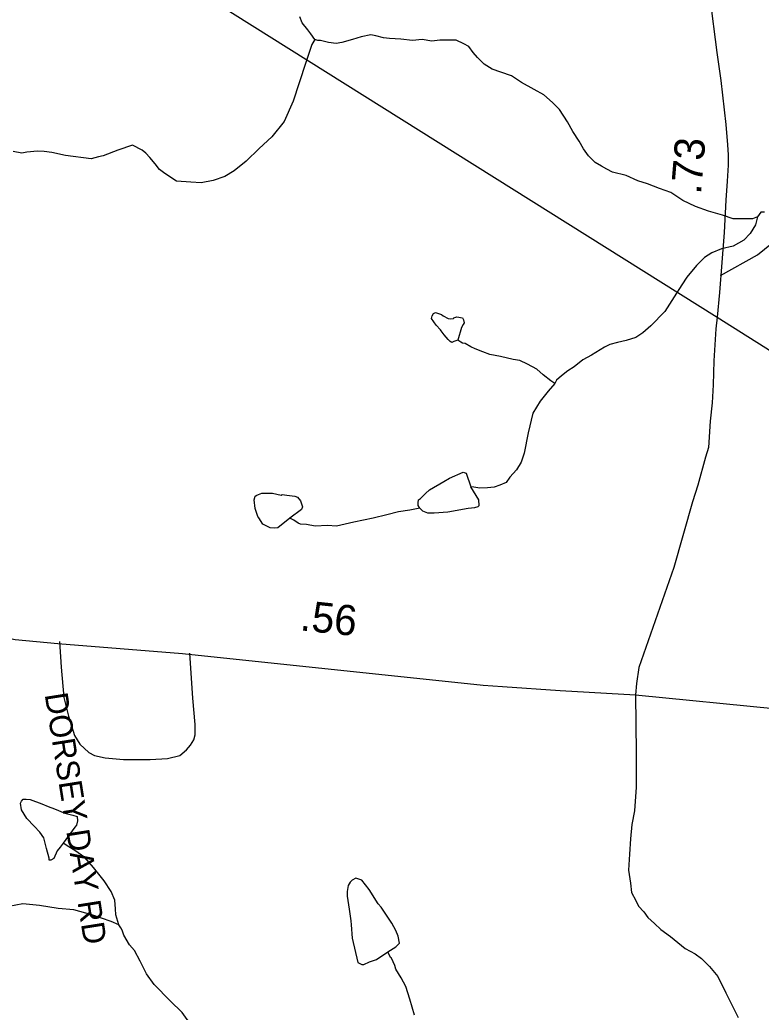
# Model space of a CAD drawing. Extents: x 1950930 to 2061844, y 904556 to 1017002.
# Drawn here: x 2026076 to 2029138, y 960832 to 964933 of the extents above; entities that cross this region are included whole.
import ezdxf

# ---------------------------------------------------------------- set-up
doc = ezdxf.new("R2010")
doc.units = 0
for name, color, linetype in [('Exist Hydrographic Misc Water Feature', 7, 'Continuous'), ('Exist Road Non-System Type 51', 7, 'Continuous'), ('Exist Road Non-System Type 51 Label', 7, 'Continuous'), ('Exist Road Primary US Structure Standard Bridge CELL', 7, 'Continuous'), ('Exist Road Secondary Type 51 Attributed', 7, 'Continuous'), ('Exist Utilities Electrical Transmission Line', 7, 'Continuous')]:
    doc.layers.add(name, color=color, linetype=linetype)

msp = doc.modelspace()

# ---------------------------------------------------------------- linework, layer by layer
at = {"layer": 'Exist Hydrographic Misc Water Feature'}
for points in [[(2027294.3, 964851.2), (2027278.4, 964875.1), (2027266.3, 964891.1), (2027242.3, 964921.2), (2027232.3, 964945)], [(2027294.3, 964851.2), (2027282.4, 964831.1), (2027256.5, 964752.8), (2027204.4, 964597), (2027168.5, 964512.8), (2027116.7, 964448.9), (2027064.8, 964400.7), (2027010.6, 964348.7), (2026960.8, 964308.7), (2026922.6, 964284.9), (2026874.7, 964268.8), (2026824.6, 964258.7), (2026782.7, 964262.5), (2026722.7, 964266.7), (2026674.8, 964298.6), (2026652.8, 964314.4), (2026634.6, 964338.4), (2026612.8, 964364.5), (2026596.8, 964382.6), (2026580.6, 964394.7), (2026540.7, 964414.6), (2026480.5, 964394.5), (2026420.6, 964370.5), (2026400.5, 964366.6), (2026370.8, 964358.4), (2026264.8, 964372.4), (2026208.6, 964384.4), (2026176.5, 964388.3), (2026148.7, 964390.2), (2026104.6, 964386.2), (2026084.5, 964382.3), (2026048.5, 964388.3)], [(2029122.8, 964118.2), (2029102.9, 964110), (2029071.1, 964110.1), (2029022.8, 964110.1), (2028978.9, 964126.1), (2028920.8, 964142), (2028866.7, 964161.9), (2028814.7, 964185.9), (2028764.9, 964219.8), (2028718.9, 964235.8), (2028668.8, 964255.9), (2028628.7, 964267.9), (2028580.9, 964289.9), (2028524.8, 964303.8), (2028500.7, 964315.8), (2028478.7, 964327.8), (2028452.7, 964343.7), (2028424.8, 964371.6), (2028404.7, 964399.5), (2028386.6, 964431.7), (2028360.6, 964471.7), (2028338.7, 964511.5), (2028304.7, 964561.8), (2028276.7, 964591.5), (2028240.6, 964623.5), (2028200.4, 964645.6), (2028148.5, 964673.6), (2028106.4, 964701.4), (2028062.4, 964717.4), (2028026.6, 964729.3), (2027994.5, 964749.3), (2027966.5, 964777.5), (2027948.6, 964797.6), (2027930.4, 964823.5), (2027910.6, 964833.5), (2027878.4, 964849.5), (2027846.3, 964849.2), (2027810.5, 964849.3), (2027778.3, 964845.4), (2027738.3, 964851.1), (2027698.6, 964847.4), (2027650.4, 964853.3), (2027602.6, 964855.3), (2027578.4, 964859.1), (2027546.4, 964867.3), (2027526.4, 964871.3), (2027486.6, 964863.3), (2027450.5, 964851.2), (2027406.3, 964839), (2027382.3, 964835.2), (2027350.5, 964839.2), (2027334.5, 964843.1), (2027318.5, 964847), (2027306.4, 964847), (2027294.3, 964851.2)], [(2029122.8, 964118.2), (2029114.9, 964086.2), (2029092.8, 964050.2), (2029067, 964022.2), (2029023.1, 963998.2), (2028975, 963986), (2028934.9, 963970.1), (2028905, 963950.1), (2028871.2, 963917.9), (2028831.1, 963869.9), (2028811.1, 963837.8), (2028779.2, 963787.9), (2028741.2, 963728), (2028683.2, 963667.8), (2028649.1, 963639.7), (2028621.2, 963619.9), (2028581.2, 963607.6), (2028545.3, 963599.8), (2028513.3, 963591.6), (2028491.4, 963579.6), (2028437.2, 963547.6), (2028401.4, 963527.6), (2028365.3, 963499.5), (2028339.4, 963481.7), (2028313.3, 963461.5), (2028293.3, 963443.6), (2028285.5, 963429.6)], [(2029153, 964138.2), (2029137, 964138.2), (2029122.8, 964118.2)], [(2027885.2, 963609.2), (2027869.3, 963603.3), (2027861, 963599.2), (2027853.3, 963603.3), (2027845.2, 963611.4), (2027829.2, 963631.4), (2027817.1, 963647.4), (2027813.2, 963651.4), (2027795.3, 963671.2), (2027777.1, 963699.1), (2027779, 963709.2), (2027785.1, 963719.3), (2027793.1, 963723.4), (2027817.2, 963715.3), (2027825.3, 963709.3), (2027845.1, 963699.3), (2027855.2, 963697.2), (2027867, 963699.2), (2027869.1, 963701.5), (2027881.3, 963705.5), (2027905.2, 963701.4), (2027909.3, 963693.4), (2027911, 963681.2), (2027907.2, 963673.4), (2027901.1, 963661.4), (2027885.2, 963609.2)], [(2028285.5, 963429.6), (2028269.3, 963441.5), (2028237.3, 963465.4), (2028211.2, 963489.6), (2028173.2, 963509.4), (2028141.4, 963525.5), (2028113.3, 963529.4), (2028061.3, 963541.3), (2028017.2, 963549.4), (2027989.2, 963561.5), (2027957.3, 963573.3), (2027939.1, 963581.2), (2027915.1, 963595.5), (2027905.3, 963597.3), (2027897.2, 963601.4), (2027885.2, 963609.2)], [(2028285.5, 963429.6), (2028259.2, 963397.7), (2028225.2, 963357.4), (2028195.3, 963307.5), (2028175.5, 963225.5), (2028159.4, 963141.5), (2028147.5, 963105.3), (2028127.4, 963073.6), (2028099.6, 963043.3), (2028085.7, 963021.3), (2028059.5, 963009.3), (2028035.7, 963001.3), (2028007.4, 962999.3), (2027975.6, 962997.3), (2027951.7, 963001.4), (2027939.6, 963003.3)], [(2027727.7, 962915.1), (2027721.7, 962925.1), (2027721.6, 962937.3), (2027723.5, 962949), (2027731.5, 962955.1), (2027751.6, 962975.4), (2027767.7, 962991.1), (2027827.5, 963025.3), (2027851.4, 963039.2), (2027907.7, 963063.3), (2027919.4, 963059.2), (2027939.6, 963003.3)], [(2027727.7, 962915.1), (2027739.6, 962903.1), (2027759.5, 962895.1), (2027787.7, 962895.2), (2027843.6, 962899.3), (2027927.6, 962915.3), (2027955.5, 962917.3), (2027969.7, 962921.3), (2027973.7, 962925.5), (2027971.6, 962949.5), (2027939.6, 963003.3)], [(2027191.6, 962872.8), (2027141.6, 962832.8), (2027129.7, 962832.7), (2027109.7, 962832.8), (2027095.8, 962840.6), (2027079.5, 962848.8), (2027063.7, 962874.8), (2027059.5, 962880.8), (2027047.7, 962912.8), (2027043.5, 962948.7), (2027047.5, 962964.7), (2027055.4, 962968.8), (2027075.6, 962976.9), (2027095.6, 962976.8), (2027119.6, 962976.6), (2027155.5, 962968.7), (2027159.5, 962970.9), (2027179.5, 962968.8), (2027211.6, 962964.9), (2027223.6, 962960.7), (2027235.4, 962945), (2027243.5, 962920.9), (2027239.6, 962908.9), (2027191.6, 962872.8)], [(2027727.7, 962915.1), (2027687.5, 962907.1), (2027639.8, 962899.2), (2027591.6, 962887.1), (2027535.5, 962873.2), (2027455.8, 962857.1), (2027383.6, 962840.9), (2027347.5, 962842.9), (2027295.6, 962840.7), (2027259.7, 962846.7), (2027235.7, 962848.9), (2027225.7, 962853), (2027207.5, 962864.9), (2027191.6, 962872.8)], [(2026254.4, 961530.3), (2026242.3, 961514.1), (2026230.5, 961498.3), (2026216.3, 961466.1), (2026204.4, 961460.1), (2026196.5, 961460.3), (2026196.4, 961468.1), (2026186.4, 961508.1), (2026174.5, 961552.3), (2026158.2, 961576.2), (2026134.5, 961600), (2026104.3, 961632.2), (2026082.4, 961668.1), (2026078.4, 961696), (2026082.5, 961704.2), (2026090.2, 961712.2), (2026102.3, 961712), (2026118.4, 961710), (2026166.2, 961692.3), (2026192.3, 961682.2), (2026218.3, 961672.1), (2026262.2, 961654.2), (2026294.2, 961646.3), (2026312.5, 961640.3), (2026314.4, 961622.2), (2026310.4, 961604.3), (2026302.4, 961596.2), (2026254.4, 961530.3)], [(2026484.7, 961192.4), (2026472.8, 961234.3), (2026470.6, 961258.3), (2026468.4, 961294.2), (2026452.4, 961330.3), (2026424.5, 961374.2), (2026380.3, 961430.2), (2026344.4, 961470.3), (2026302.4, 961500.1), (2026278.4, 961514.4), (2026254.4, 961530.3)], [(2027596.8, 961081.1), (2027628.7, 961101.1), (2027644.8, 961117.2), (2027638.8, 961145.2), (2027628.8, 961169), (2027612.7, 961198.9), (2027568.5, 961265.1), (2027556.6, 961279.1), (2027518.5, 961339), (2027488.4, 961377), (2027464.6, 961385.1), (2027448.7, 961376.9), (2027440.7, 961368.8), (2027432.5, 961354.9), (2027428.7, 961331), (2027428.6, 961311), (2027436.7, 961257), (2027442.6, 961209), (2027444.6, 961192.9), (2027448.7, 961137), (2027472.8, 961037), (2027488.8, 961028.8), (2027496.6, 961029), (2027520.8, 961039), (2027548.9, 961048.9), (2027596.8, 961081.1)], [(2026484.7, 961192.4), (2026452.5, 961206.2), (2026372.7, 961234.1), (2026298.6, 961254.4), (2026234.7, 961260.3), (2026156.5, 961272.1), (2026088.4, 961280), (2026030.4, 961268.1), (2025984.5, 961252), (2025936.7, 961228.1), (2025904.5, 961208), (2025884.5, 961192.1), (2025854.6, 961175.9), (2025834.8, 961169.8), (2025810.8, 961168), (2025786.7, 961163.9)], [(2027061.3, 960210.7), (2027057.4, 960246.6), (2027035.2, 960314.6), (2027001.2, 960382.6), (2026973.1, 960422.6), (2026929, 960494.7), (2026890.9, 960558.5), (2026869, 960606.5), (2026855, 960644.6), (2026842.8, 960676.6), (2026822.9, 960712.5), (2026784.9, 960776.6), (2026746.9, 960830.6), (2026696.7, 960878.5), (2026630.9, 960946.5), (2026598.6, 960990.5), (2026572.8, 961042.2), (2026548.8, 961086.4), (2026528.6, 961110.4), (2026504.8, 961150.3), (2026498.7, 961170.5), (2026492.6, 961180.4), (2026484.7, 961192.4)], [(2027706.9, 960819.2), (2027686.9, 960884.9), (2027671, 960937.1), (2027650.7, 960973), (2027628.8, 961008.9), (2027624.9, 961025), (2027610.7, 961054.9), (2027606.8, 961056.9), (2027596.8, 961081.1)]]:
    msp.add_lwpolyline(points, dxfattribs=at)
at = {"layer": 'Exist Road Non-System Type 51'}
for points in [[(2028970.8, 963876.1), (2029123.5, 963962), (2029203.4, 964026.6), (2029375.5, 964207.9), (2029443.1, 964254), (2029526.1, 964275.5), (2029624.5, 964278.6), (2029692.1, 964275.5), (2029808.9, 964204.8), (2029901.1, 964137.2), (2029944.1, 964115.7), (2030057.9, 964121.8), (2030270, 964161.8)], [(2026239.8, 962363.1), (2026246.2, 962258.1), (2026258, 962131.6), (2026276.6, 962055), (2026301.2, 961974.6), (2026323.8, 961939.2), (2026361, 961904.9), (2026384.6, 961893.1), (2026427.8, 961883.3), (2026503.4, 961876.4), (2026614.2, 961876.4), (2026685.9, 961879.4), (2026736.9, 961893.1), (2026764.4, 961915.7), (2026781, 961935.3), (2026794.8, 961956.9), (2026800.6, 961977.5), (2026800.6, 962020.7), (2026789.9, 962129.6), (2026777.8, 962315.8)]]:
    msp.add_lwpolyline(points, dxfattribs=at)
at = {"layer": 'Exist Road Secondary Type 51 Attributed'}
for points in [[(2028926.3, 965025.7), (2028954.9, 964798.3), (2028971.5, 964682.9), (2028992, 964500.9), (2028999.8, 964415.8), (2029001.8, 964374.8), (2029001.8, 964331.7), (2028997.4, 964265.7), (2028992.5, 964187.4), (2028985.6, 964054.4), (2028975.4, 963930.7), (2028966.6, 963806.4), (2028956.2, 963703.5), (2028951.4, 963656.3), (2028943.6, 963523.3), (2028940.2, 963424.9), (2028936.3, 963350.6), (2028927.5, 963274.3), (2028920.3, 963165.9), (2028908.5, 963125.9), (2028877.2, 963009.7), (2028855.2, 962940.7), (2028777.2, 962670), (2028633.1, 962255.8), (2028623.8, 962189.7), (2028618.9, 962142.8)], [(2025706, 962539.8), (2025746.1, 962507.8), (2025816.1, 962459.9), (2025864, 962435.9), (2025920.2, 962411.9), (2025982.2, 962384), (2026018.1, 962379.9), (2026056.2, 962372.1), (2026100.1, 962368), (2026232.1, 962356), (2026748.2, 962314.3), (2027990.4, 962183.1), (2028070.5, 962177.2), (2028308.5, 962161.2), (2028618.9, 962142.8)], [(2028618.9, 962142.8), (2028622.8, 961904.1), (2028622.8, 961761.3), (2028615, 961663.5), (2028604.9, 961607.3), (2028598.8, 961547.4), (2028594.5, 961484.5), (2028590.5, 961417.9), (2028598.4, 961365.1), (2028602.3, 961326), (2028620.5, 961293.5), (2028632.4, 961269.5), (2028653.6, 961246.3), (2028670.7, 961222.3), (2028697.6, 961198.3), (2028723.5, 961173.4), (2028764, 961144.5), (2028824.1, 961095.1), (2028865.2, 961072.6), (2028891.6, 961054.1), (2028924.8, 961020.8), (2028959, 960979.7), (2028993.2, 960912.2), (2029043.1, 960809.5)], [(2028618.9, 962142.8), (2029204.6, 962085.8)]]:
    msp.add_lwpolyline(points, dxfattribs=at)
at = {"layer": 'Exist Utilities Electrical Transmission Line'}
for points in [[(2024718.5, 966484.7), (2024961.8, 966211.8), (2028956.2, 963703.5)], [(2028956.2, 963703.5), (2029601.9, 963298.1), (2029658, 963228.1), (2030330.5, 962128.4)]]:
    msp.add_lwpolyline(points, dxfattribs=at)

# ---------------------------------------------------------------- texts
at = {"layer": 'Exist Road Non-System Type 51 Label'}
msp.add_text('  DORSEY DAY RD', height=95, rotation=278.9892, dxfattribs=at).set_placement((2026167, 962214.8))
at = {"layer": 'Exist Road Primary US Structure Standard Bridge CELL'}
for s, rotation, p in [('.73', 85.2594, (2028889.6, 964209.4)), ('.56', 353.9694, (2027230.6, 962410.2))]:
    msp.add_text(s, height=125, rotation=rotation, dxfattribs=at).set_placement(p)

doc.saveas('drawing.dxf')
